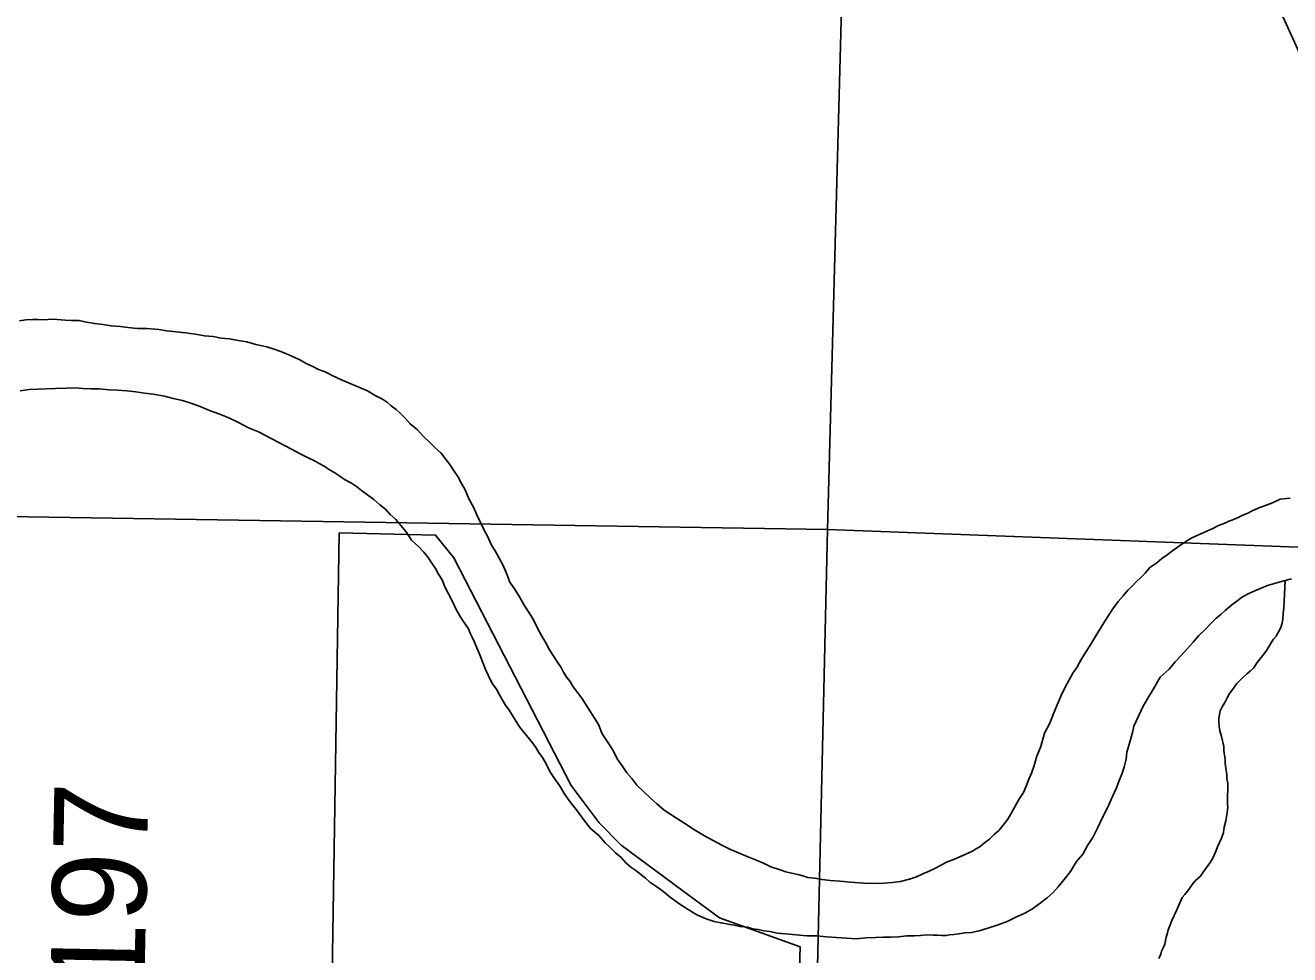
# Model space of a CAD drawing. Extents: x 2.4 to 73.1, y 4.5 to 25.6.
# Drawn here: x 34.3058 to 34.688, y 22.4735 to 22.7545 of the extents above; entities that cross this region are included whole.
import ezdxf

# ---------------------------------------------------------------- set-up
doc = ezdxf.new("R2010")
doc.units = 0
for name, color, linetype in [('GM_X_Corporation', 7, 'Continuous'), ('GM_X_Major_River', 7, 'Continuous'), ('GM_X_Minor_River', 7, 'Continuous'), ('GM_X_Section', 7, 'Continuous'), ('GM_X_Township_Road_Text', 7, 'Continuous'), ('SH_Text', 7, 'Continuous')]:
    doc.layers.add(name, color=color, linetype=linetype)

msp = doc.modelspace()

# ---------------------------------------------------------------- linework, layer by layer
at = {"layer": 'GM_X_Corporation'}
msp.add_lwpolyline([(34.69866, 22.42269), (34.66034, 22.39315), (34.62331, 22.37109), (34.62296, 22.35525), (34.62272, 22.34471), (34.57681, 22.34582), (34.53603, 22.3468), (34.53642, 22.35938), (34.54005, 22.47582), (34.51566, 22.48465), (34.50411, 22.49312), (34.48589, 22.50657), (34.47924, 22.51338), (34.47075, 22.52468), (34.4353, 22.59349), (34.42981, 22.60037), (34.40067, 22.60103), (34.39758, 22.41013), (34.42163, 22.4095), (34.42062, 22.34684), (34.37364, 22.34806), (34.37458, 22.40747), (34.29184, 22.41022)], dxfattribs=at)
at = {"layer": 'GM_X_Major_River'}
for points in [[(34.48912, 22.52672), (34.48764, 22.52846), (34.48617, 22.53059), (34.48471, 22.53271), (34.48344, 22.53522), (34.48198, 22.53753), (34.48015, 22.54024), (34.47908, 22.54311), (34.4778, 22.54504), (34.47396, 22.55103), (34.47267, 22.55277), (34.47139, 22.55451), (34.47048, 22.55606), (34.46937, 22.55741), (34.46846, 22.55896), (34.46773, 22.5603), (34.46645, 22.56224), (34.46536, 22.56397), (34.46426, 22.56571), (34.46317, 22.56783), (34.46189, 22.56976), (34.46063, 22.57226), (34.45936, 22.57476), (34.45808, 22.57688), (34.45662, 22.5792), (34.45517, 22.5817), (34.45389, 22.58382), (34.45224, 22.58615), (34.45117, 22.58902), (34.45009, 22.59133), (34.449, 22.59344), (34.44791, 22.59537), (34.44663, 22.59749), (34.44555, 22.5998), (34.44447, 22.60191), (34.44338, 22.60422), (34.4423, 22.60653), (34.44122, 22.60884), (34.43995, 22.61115), (34.43869, 22.61403), (34.4376, 22.61595), (34.43651, 22.61807), (34.43523, 22.62), (34.43414, 22.62174), (34.43266, 22.62349), (34.43137, 22.62523), (34.42971, 22.62679), (34.42803, 22.62835), (34.42599, 22.6303), (34.42433, 22.63224), (34.4221, 22.63401), (34.42062, 22.63576), (34.41914, 22.63712), (34.41784, 22.6383), (34.41635, 22.63947), (34.41523, 22.64045), (34.41374, 22.64144), (34.41149, 22.64263), (34.40924, 22.64402), (34.40154, 22.64726), (34.39853, 22.64866), (34.39666, 22.64966), (34.3944, 22.65048), (34.39253, 22.65147), (34.39065, 22.65228), (34.38896, 22.65327), (34.38727, 22.65408), (34.3854, 22.65488), (34.38352, 22.65569), (34.38126, 22.65651), (34.37881, 22.65733), (34.37541, 22.65799), (34.37277, 22.65881), (34.37012, 22.65926), (34.36747, 22.65971), (34.36501, 22.65996), (34.36255, 22.6604), (34.3599, 22.66066), (34.35725, 22.66111), (34.35422, 22.66156), (34.35138, 22.66183), (34.34854, 22.66209), (34.34608, 22.66253), (34.34248, 22.66281), (34.33963, 22.66289), (34.33679, 22.66315), (34.33452, 22.6634), (34.33167, 22.66366), (34.32922, 22.6641), (34.32675, 22.66435), (34.3243, 22.6648), (34.32203, 22.66523), (34.31975, 22.66529), (34.31785, 22.66534), (34.31539, 22.66559), (34.31368, 22.66564), (34.31159, 22.6655), (34.30969, 22.66555), (34.30798, 22.66559), (34.30589, 22.66545), (34.30398, 22.66512)], [(34.30398, 22.66512), (34.30589, 22.66545), (34.30798, 22.66559), (34.30969, 22.66555), (34.31159, 22.6655), (34.31368, 22.66564), (34.31539, 22.66559), (34.31785, 22.66534), (34.31975, 22.66529), (34.32203, 22.66523), (34.3243, 22.6648), (34.32675, 22.66435), (34.32922, 22.6641), (34.33167, 22.66366), (34.33452, 22.6634), (34.33679, 22.66315), (34.33963, 22.66289), (34.34248, 22.66281), (34.34608, 22.66253), (34.34854, 22.66209), (34.35138, 22.66183), (34.35422, 22.66156), (34.35725, 22.66111), (34.3599, 22.66066), (34.36255, 22.6604), (34.36501, 22.65996), (34.36747, 22.65971), (34.37012, 22.65926), (34.37277, 22.65881), (34.37541, 22.65799), (34.37881, 22.65733), (34.38126, 22.65651), (34.38352, 22.65569), (34.3854, 22.65488), (34.38727, 22.65408), (34.38896, 22.65327), (34.39065, 22.65228), (34.39253, 22.65147), (34.3944, 22.65048), (34.39666, 22.64966), (34.39853, 22.64866), (34.40154, 22.64726), (34.40924, 22.64402), (34.41149, 22.64263), (34.41374, 22.64144), (34.41523, 22.64045), (34.41635, 22.63947), (34.41784, 22.6383), (34.41914, 22.63712), (34.42062, 22.63576), (34.4221, 22.63401), (34.42433, 22.63224), (34.42599, 22.6303), (34.42803, 22.62835), (34.42971, 22.62679), (34.43137, 22.62523), (34.43266, 22.62349), (34.43414, 22.62174), (34.43523, 22.62), (34.43651, 22.61807), (34.4376, 22.61595), (34.43869, 22.61403), (34.43995, 22.61115), (34.44122, 22.60884), (34.4423, 22.60653), (34.44338, 22.60422), (34.44447, 22.60191), (34.44555, 22.5998), (34.44663, 22.59749), (34.44791, 22.59537), (34.449, 22.59344), (34.45009, 22.59133), (34.45117, 22.58902), (34.45224, 22.58615), (34.45389, 22.58382), (34.45517, 22.5817), (34.45662, 22.5792), (34.45808, 22.57688), (34.45936, 22.57476), (34.46063, 22.57226), (34.46189, 22.56976), (34.46317, 22.56783), (34.46426, 22.56571), (34.46536, 22.56397), (34.46645, 22.56224), (34.46773, 22.5603), (34.46846, 22.55896), (34.46937, 22.55741), (34.47048, 22.55606), (34.47139, 22.55451), (34.47267, 22.55277), (34.47396, 22.55103), (34.4778, 22.54504), (34.47908, 22.54311), (34.48015, 22.54024), (34.48198, 22.53753), (34.48344, 22.53522), (34.48471, 22.53271), (34.48617, 22.53059), (34.48764, 22.52846), (34.48912, 22.52672)], [(34.30421, 22.64404), (34.30688, 22.64435), (34.30954, 22.64447), (34.3122, 22.64459), (34.31487, 22.64472), (34.31829, 22.64482), (34.32076, 22.64495), (34.32322, 22.64469), (34.32569, 22.64463), (34.32816, 22.64457), (34.331, 22.6443), (34.33366, 22.64424), (34.3365, 22.64397), (34.33915, 22.64372)], [(34.30421, 22.64404), (34.30688, 22.64435), (34.30954, 22.64447), (34.3122, 22.64459), (34.31487, 22.64472), (34.31829, 22.64482), (34.32076, 22.64495), (34.32322, 22.64469), (34.32569, 22.64463), (34.32816, 22.64457), (34.331, 22.6443), (34.33366, 22.64424), (34.3365, 22.64397), (34.33915, 22.64372)], [(34.33915, 22.64372), (34.3418, 22.64327), (34.34445, 22.64301), (34.34785, 22.64236), (34.3505, 22.64172), (34.35333, 22.64108), (34.35578, 22.64025), (34.3586, 22.63923), (34.36142, 22.63802), (34.36424, 22.637), (34.36725, 22.63578), (34.37026, 22.63438), (34.37326, 22.63278), (34.37626, 22.63157), (34.3862, 22.62638), (34.38882, 22.62498), (34.39126, 22.62378), (34.39314, 22.62278), (34.39464, 22.62198), (34.39614, 22.62119), (34.39763, 22.6202), (34.39932, 22.61921), (34.40081, 22.61822), (34.4023, 22.61723), (34.40436, 22.61604), (34.40586, 22.61505), (34.40735, 22.61387), (34.40921, 22.6125), (34.41108, 22.61112), (34.41294, 22.60955), (34.41461, 22.60818), (34.4161, 22.60663), (34.41776, 22.60506), (34.41924, 22.60332), (34.4209, 22.60138), (34.42255, 22.59886), (34.42459, 22.59691), (34.42625, 22.59516), (34.42754, 22.59361), (34.42864, 22.59187), (34.42974, 22.59032), (34.43065, 22.58859), (34.43174, 22.58686), (34.43264, 22.58474), (34.43373, 22.58263), (34.43499, 22.58013), (34.43607, 22.57763), (34.43771, 22.57493), (34.43881, 22.57338), (34.43973, 22.57203), (34.44027, 22.57069), (34.44081, 22.56953), (34.44153, 22.568), (34.44224, 22.56627), (34.44314, 22.56416), (34.44403, 22.56186), (34.44493, 22.55974), (34.44583, 22.55782), (34.44691, 22.55552), (34.4482, 22.55377), (34.4491, 22.55204), (34.45002, 22.5505), (34.45093, 22.54896), (34.45203, 22.54741), (34.45513, 22.54239), (34.45642, 22.54084), (34.45771, 22.53929), (34.45882, 22.53793), (34.4601, 22.53619), (34.46101, 22.53465), (34.46212, 22.5331), (34.46321, 22.53117), (34.46429, 22.52887), (34.46576, 22.52674), (34.46722, 22.52461), (34.46886, 22.52191), (34.4707, 22.5194), (34.47273, 22.51688), (34.47456, 22.51436), (34.47658, 22.51165), (34.47919, 22.5095), (34.48103, 22.50736), (34.4827, 22.5058), (34.48419, 22.50424), (34.48586, 22.50287), (34.48734, 22.50131), (34.48883, 22.49995), (34.49032, 22.49896), (34.49181, 22.49778), (34.4933, 22.4966), (34.4946, 22.49543), (34.49666, 22.49405), (34.49852, 22.49267), (34.50075, 22.49091), (34.50336, 22.48894), (34.50617, 22.48716), (34.50879, 22.48557), (34.51161, 22.48436), (34.51406, 22.48354), (34.51613, 22.48311), (34.51821, 22.48268)], [(34.33915, 22.64372), (34.3418, 22.64327), (34.34445, 22.64301), (34.34785, 22.64236), (34.3505, 22.64172), (34.35333, 22.64108), (34.35578, 22.64025), (34.3586, 22.63923), (34.36142, 22.63802), (34.36424, 22.637), (34.36725, 22.63578), (34.37026, 22.63438), (34.37326, 22.63278), (34.37626, 22.63157), (34.3862, 22.62638), (34.38882, 22.62498), (34.39126, 22.62378), (34.39314, 22.62278), (34.39464, 22.62198), (34.39614, 22.62119), (34.39763, 22.6202), (34.39932, 22.61921), (34.40081, 22.61822), (34.4023, 22.61723), (34.40436, 22.61604), (34.40586, 22.61505), (34.40735, 22.61387), (34.40921, 22.6125), (34.41108, 22.61112), (34.41294, 22.60955), (34.41461, 22.60818), (34.4161, 22.60663), (34.41776, 22.60506), (34.41924, 22.60332), (34.4209, 22.60138), (34.42255, 22.59886), (34.42459, 22.59691), (34.42625, 22.59516), (34.42754, 22.59361), (34.42864, 22.59187), (34.42974, 22.59032), (34.43065, 22.58859), (34.43174, 22.58686), (34.43264, 22.58474), (34.43373, 22.58263), (34.43499, 22.58013), (34.43607, 22.57763), (34.43771, 22.57493), (34.43881, 22.57338), (34.43973, 22.57203), (34.44027, 22.57069), (34.44081, 22.56953), (34.44153, 22.568), (34.44224, 22.56627), (34.44314, 22.56416), (34.44403, 22.56186), (34.44493, 22.55974), (34.44583, 22.55782), (34.44691, 22.55552), (34.4482, 22.55377), (34.4491, 22.55204), (34.45002, 22.5505), (34.45093, 22.54896), (34.45203, 22.54741), (34.45513, 22.54239), (34.45642, 22.54084), (34.45771, 22.53929), (34.45882, 22.53793), (34.4601, 22.53619), (34.46101, 22.53465), (34.46212, 22.5331), (34.46321, 22.53117), (34.46429, 22.52887), (34.46576, 22.52674), (34.46722, 22.52461), (34.46886, 22.52191), (34.4707, 22.5194), (34.47273, 22.51688), (34.47456, 22.51436), (34.47658, 22.51165), (34.47919, 22.5095), (34.48103, 22.50736), (34.4827, 22.5058), (34.48419, 22.50424), (34.48586, 22.50287), (34.48734, 22.50131), (34.48883, 22.49995), (34.49032, 22.49896), (34.49181, 22.49778), (34.4933, 22.4966), (34.4946, 22.49543), (34.49666, 22.49405), (34.49852, 22.49267), (34.50075, 22.49091), (34.50336, 22.48894), (34.50617, 22.48716), (34.50879, 22.48557), (34.51161, 22.48436), (34.51406, 22.48354), (34.51613, 22.48311), (34.51821, 22.48268)], [(34.68819, 22.61149), (34.68515, 22.61119), (34.68284, 22.61011), (34.68035, 22.60922), (34.67843, 22.60851), (34.67651, 22.60761), (34.67516, 22.60688)], [(34.67516, 22.60688), (34.67651, 22.60761), (34.67843, 22.60851), (34.68035, 22.60922), (34.68284, 22.61011), (34.68515, 22.61119), (34.68819, 22.61149)], [(34.67516, 22.60688), (34.67382, 22.60635), (34.67267, 22.60581), (34.67152, 22.60527), (34.67056, 22.60491), (34.6696, 22.60456), (34.66844, 22.60401), (34.66653, 22.6033), (34.6648, 22.6024), (34.65846, 22.59952), (34.65633, 22.59824), (34.6544, 22.59696), (34.65266, 22.59568), (34.65092, 22.59439), (34.64937, 22.59329), (34.64782, 22.592), (34.6457, 22.59054), (34.64432, 22.58886), (34.64296, 22.58757), (34.6416, 22.58627), (34.64043, 22.58497), (34.63907, 22.58368), (34.63769, 22.582), (34.63613, 22.58034), (34.63456, 22.5781), (34.63278, 22.57548), (34.631, 22.57249), (34.62941, 22.56987), (34.62763, 22.56688), (34.62625, 22.56482), (34.62486, 22.56258), (34.62367, 22.56033), (34.62249, 22.55865), (34.62129, 22.55659), (34.6201, 22.55434), (34.6189, 22.55191), (34.61769, 22.54909), (34.61647, 22.54608), (34.61546, 22.54345), (34.61386, 22.54045), (34.61282, 22.53649), (34.6116, 22.53348), (34.61077, 22.53065), (34.60995, 22.52839), (34.60915, 22.52652), (34.60833, 22.52445), (34.60753, 22.52257), (34.60634, 22.5207), (34.60515, 22.51864), (34.60395, 22.51639), (34.60277, 22.51452), (34.60139, 22.51266), (34.60022, 22.51117), (34.59866, 22.50988), (34.5973, 22.5084), (34.59575, 22.50729), (34.59439, 22.50619), (34.59323, 22.50546), (34.59189, 22.50473), (34.5867, 22.5024), (34.58421, 22.50151), (34.58247, 22.50041), (34.58074, 22.49951), (34.57901, 22.49879), (34.57709, 22.49789), (34.57517, 22.49699), (34.57306, 22.49629), (34.57039, 22.49559), (34.56791, 22.49528), (34.56544, 22.49515), (34.56239, 22.49504), (34.55917, 22.49512), (34.55519, 22.49541), (34.55196, 22.49568), (34.54912, 22.49594), (34.54666, 22.4962), (34.54439, 22.49663), (34.54231, 22.49688), (34.5408, 22.4973), (34.53929, 22.49771), (34.5374, 22.49814), (34.5357, 22.49856), (34.53401, 22.49918), (34.53118, 22.50001), (34.52893, 22.50121), (34.52649, 22.50222), (34.52404, 22.50323), (34.52141, 22.50425), (34.51897, 22.50526), (34.51634, 22.50665), (34.51372, 22.50805), (34.5111, 22.50944), (34.5081, 22.51123), (34.50511, 22.5132), (34.50231, 22.51499), (34.49894, 22.51716), (34.49671, 22.51912), (34.49467, 22.52088), (34.49263, 22.52283), (34.49059, 22.52478), (34.48912, 22.52672)], [(34.48912, 22.52672), (34.49059, 22.52478), (34.49263, 22.52283), (34.49467, 22.52088), (34.49671, 22.51912), (34.49894, 22.51716), (34.50231, 22.51499), (34.50511, 22.5132), (34.5081, 22.51123), (34.5111, 22.50944), (34.51372, 22.50805), (34.51634, 22.50665), (34.51897, 22.50526), (34.52141, 22.50425), (34.52404, 22.50323), (34.52649, 22.50222), (34.52893, 22.50121), (34.53118, 22.50001), (34.53401, 22.49918), (34.5357, 22.49856), (34.5374, 22.49814), (34.53929, 22.49771), (34.5408, 22.4973), (34.54231, 22.49688), (34.54439, 22.49663), (34.54666, 22.4962), (34.54912, 22.49594), (34.55196, 22.49568), (34.55519, 22.49541), (34.55917, 22.49512), (34.56239, 22.49504), (34.56544, 22.49515), (34.56791, 22.49528), (34.57039, 22.49559), (34.57306, 22.49629), (34.57517, 22.49699), (34.57709, 22.49789), (34.57901, 22.49879), (34.58074, 22.49951), (34.58247, 22.50041), (34.58421, 22.50151), (34.5867, 22.5024), (34.59189, 22.50473), (34.59323, 22.50546), (34.59439, 22.50619), (34.59575, 22.50729), (34.5973, 22.5084), (34.59866, 22.50988), (34.60022, 22.51117), (34.60139, 22.51266), (34.60277, 22.51452), (34.60395, 22.51639), (34.60515, 22.51864), (34.60634, 22.5207), (34.60753, 22.52257), (34.60833, 22.52445), (34.60915, 22.52652), (34.60995, 22.52839), (34.61077, 22.53065), (34.6116, 22.53348), (34.61282, 22.53649), (34.61386, 22.54045), (34.61546, 22.54345), (34.61647, 22.54608), (34.61769, 22.54909), (34.6189, 22.55191), (34.6201, 22.55434), (34.62129, 22.55659), (34.62249, 22.55865), (34.62367, 22.56033), (34.62486, 22.56258), (34.62625, 22.56482), (34.62763, 22.56688), (34.62941, 22.56987), (34.631, 22.57249), (34.63278, 22.57548), (34.63456, 22.5781), (34.63613, 22.58034), (34.63769, 22.582), (34.63907, 22.58368), (34.64043, 22.58497), (34.6416, 22.58627), (34.64296, 22.58757), (34.64432, 22.58886), (34.6457, 22.59054), (34.64782, 22.592), (34.64937, 22.59329), (34.65092, 22.59439), (34.65266, 22.59568), (34.6544, 22.59696), (34.65633, 22.59824), (34.65846, 22.59952), (34.6648, 22.6024), (34.66653, 22.6033), (34.66844, 22.60401), (34.6696, 22.60456), (34.67056, 22.60491), (34.67152, 22.60527), (34.67267, 22.60581), (34.67382, 22.60635), (34.67516, 22.60688)], [(34.51821, 22.48268), (34.52011, 22.48244), (34.5218, 22.48202), (34.52408, 22.48177), (34.52559, 22.48135), (34.52729, 22.48112), (34.52899, 22.48069), (34.53088, 22.48046), (34.53315, 22.48002), (34.53561, 22.47977), (34.53883, 22.47949), (34.54206, 22.47922), (34.54509, 22.47915), (34.54794, 22.47888), (34.55704, 22.47827), (34.55989, 22.47858), (34.56275, 22.4787), (34.56522, 22.47882), (34.5675, 22.47877), (34.56978, 22.4789), (34.57226, 22.47922), (34.57453, 22.47916), (34.57644, 22.4793), (34.57815, 22.47945), (34.58024, 22.47939), (34.58157, 22.47936), (34.58289, 22.47932), (34.58422, 22.47929), (34.58518, 22.47946), (34.58651, 22.47961), (34.58803, 22.47976), (34.58975, 22.4801), (34.59184, 22.48024), (34.59414, 22.48075), (34.59643, 22.48145), (34.59988, 22.4825), (34.60256, 22.48357), (34.60525, 22.48483), (34.60794, 22.48609), (34.61026, 22.48737), (34.61258, 22.48902), (34.61471, 22.49067), (34.61645, 22.49215), (34.61802, 22.49401), (34.61978, 22.49624), (34.62174, 22.49866), (34.62353, 22.50165), (34.62548, 22.50388), (34.62688, 22.5065), (34.62846, 22.50893), (34.62986, 22.51175), (34.63146, 22.51493), (34.63306, 22.51812), (34.63447, 22.52132), (34.63567, 22.52394), (34.63649, 22.5262), (34.6373, 22.52808), (34.63792, 22.53015), (34.63855, 22.53261), (34.63879, 22.53469), (34.63941, 22.53676), (34.64003, 22.53884), (34.64046, 22.54072), (34.64089, 22.54261), (34.6437, 22.54862), (34.64509, 22.55105), (34.64687, 22.55386), (34.64885, 22.55741), (34.65157, 22.55981), (34.65334, 22.56205), (34.65529, 22.56409), (34.65705, 22.56594), (34.65881, 22.56799), (34.66057, 22.57003), (34.66251, 22.57188), (34.66427, 22.57374), (34.66582, 22.57522), (34.66718, 22.57632), (34.66854, 22.57761), (34.67048, 22.57927), (34.67203, 22.58037), (34.67377, 22.58166), (34.6757, 22.58275), (34.67743, 22.58347), (34.67935, 22.58437), (34.68127, 22.58508), (34.68337, 22.58578), (34.68586, 22.58648), (34.68854, 22.58717)], [(34.51821, 22.48268), (34.52011, 22.48244), (34.5218, 22.48202), (34.52408, 22.48177), (34.52559, 22.48135), (34.52729, 22.48112), (34.52899, 22.48069), (34.53088, 22.48046), (34.53315, 22.48002), (34.53561, 22.47977), (34.53883, 22.47949), (34.54206, 22.47922), (34.54509, 22.47915), (34.54794, 22.47888), (34.55704, 22.47827), (34.55989, 22.47858), (34.56275, 22.4787), (34.56522, 22.47882), (34.5675, 22.47877), (34.56978, 22.4789), (34.57226, 22.47922), (34.57453, 22.47916), (34.57644, 22.4793), (34.57815, 22.47945), (34.58024, 22.47939), (34.58157, 22.47936), (34.58289, 22.47932), (34.58422, 22.47929), (34.58518, 22.47946), (34.58651, 22.47961), (34.58803, 22.47976), (34.58975, 22.4801), (34.59184, 22.48024), (34.59414, 22.48075), (34.59643, 22.48145), (34.59988, 22.4825), (34.60256, 22.48357), (34.60525, 22.48483), (34.60794, 22.48609), (34.61026, 22.48737), (34.61258, 22.48902), (34.61471, 22.49067), (34.61645, 22.49215), (34.61802, 22.49401), (34.61978, 22.49624), (34.62174, 22.49866), (34.62353, 22.50165), (34.62548, 22.50388), (34.62688, 22.5065), (34.62846, 22.50893), (34.62986, 22.51175), (34.63146, 22.51493), (34.63306, 22.51812), (34.63447, 22.52132), (34.63567, 22.52394), (34.63649, 22.5262), (34.6373, 22.52808), (34.63792, 22.53015), (34.63855, 22.53261), (34.63879, 22.53469), (34.63941, 22.53676), (34.64003, 22.53884), (34.64046, 22.54072), (34.64089, 22.54261), (34.6437, 22.54862), (34.64509, 22.55105), (34.64687, 22.55386), (34.64885, 22.55741), (34.65157, 22.55981), (34.65334, 22.56205), (34.65529, 22.56409), (34.65705, 22.56594), (34.65881, 22.56799), (34.66057, 22.57003), (34.66251, 22.57188), (34.66427, 22.57374), (34.66582, 22.57522), (34.66718, 22.57632), (34.66854, 22.57761), (34.67048, 22.57927), (34.67203, 22.58037), (34.67377, 22.58166), (34.6757, 22.58275), (34.67743, 22.58347), (34.67935, 22.58437), (34.68127, 22.58508), (34.68337, 22.58578), (34.68586, 22.58648), (34.68854, 22.58717)]]:
    msp.add_lwpolyline(points, dxfattribs=at)
at = {"layer": 'GM_X_Minor_River'}
msp.add_lwpolyline([(34.68661, 22.58667), (34.68622, 22.57831), (34.686, 22.57679), (34.68595, 22.5749), (34.68573, 22.57376), (34.68532, 22.57244), (34.68452, 22.57094), (34.68392, 22.56982), (34.68314, 22.56889), (34.68255, 22.56795), (34.68176, 22.56683), (34.68097, 22.56552), (34.68018, 22.56441), (34.67821, 22.5618), (34.67703, 22.56012), (34.67606, 22.55919), (34.67509, 22.55846), (34.67354, 22.55698), (34.67198, 22.5555), (34.6708, 22.55382), (34.66982, 22.55251), (34.66922, 22.55139), (34.66841, 22.5497), (34.66762, 22.54839), (34.66702, 22.54727), (34.66681, 22.54613), (34.66659, 22.545), (34.66656, 22.54386), (34.66672, 22.54253), (34.66687, 22.54119), (34.6674, 22.53947), (34.66808, 22.53642), (34.66806, 22.53547), (34.66822, 22.53432), (34.66839, 22.53337), (34.66855, 22.53223), (34.66852, 22.53128), (34.66868, 22.52994), (34.66901, 22.52785), (34.66898, 22.52671), (34.66933, 22.52537), (34.66929, 22.52404), (34.66927, 22.52309), (34.66924, 22.52176), (34.6692, 22.52043), (34.66917, 22.51911), (34.66933, 22.51796), (34.6691, 22.51645), (34.66888, 22.51513), (34.66866, 22.51399), (34.66823, 22.5121), (34.668, 22.5104), (34.66739, 22.50871), (34.66679, 22.50739), (34.66618, 22.50608), (34.66578, 22.50495), (34.66517, 22.50363), (34.66477, 22.5027), (34.66398, 22.50139), (34.66319, 22.50027), (34.66181, 22.4984), (34.66102, 22.49728), (34.65947, 22.4958), (34.65849, 22.49469), (34.6575, 22.49319), (34.65633, 22.4917), (34.65554, 22.49077), (34.65374, 22.48683), (34.65313, 22.48533), (34.65233, 22.48383), (34.65192, 22.48251), (34.65131, 22.48101), (34.6511, 22.48006), (34.65069, 22.47874), (34.65025, 22.47667), (34.64985, 22.47573), (34.64925, 22.4746), (34.64904, 22.47366), (34.64844, 22.47234)], dxfattribs=at)
at = {"layer": 'GM_X_Section'}
for points in [[(34.56162, 23.09756), (34.54832, 22.60211), (34.04577, 22.61006), (34.05792, 23.10535)], [(34.56162, 23.09756), (35.06465, 23.08503), (35.0531, 22.5831), (34.54832, 22.60211)], [(34.54832, 22.60211), (34.53659, 22.0909), (34.0332, 22.10399), (34.04577, 22.61006)], [(34.54832, 22.60211), (35.0531, 22.5831), (35.03965, 22.08027), (34.53659, 22.0909)]]:
    msp.add_lwpolyline(points, close=True, dxfattribs=at)
at = {"layer": 'SH_Text'}
msp.add_lwpolyline([(34.30663, 23.59208), (34.79158, 22.52474), (34.30663, 23.88336)], close=True, dxfattribs=at)

# ---------------------------------------------------------------- texts
at = {"layer": 'GM_X_Township_Road_Text'}
msp.add_text('T-197', height=0.028409, rotation=88.884, dxfattribs=at).set_placement((34.34104, 22.42612))

doc.saveas('drawing.dxf')
